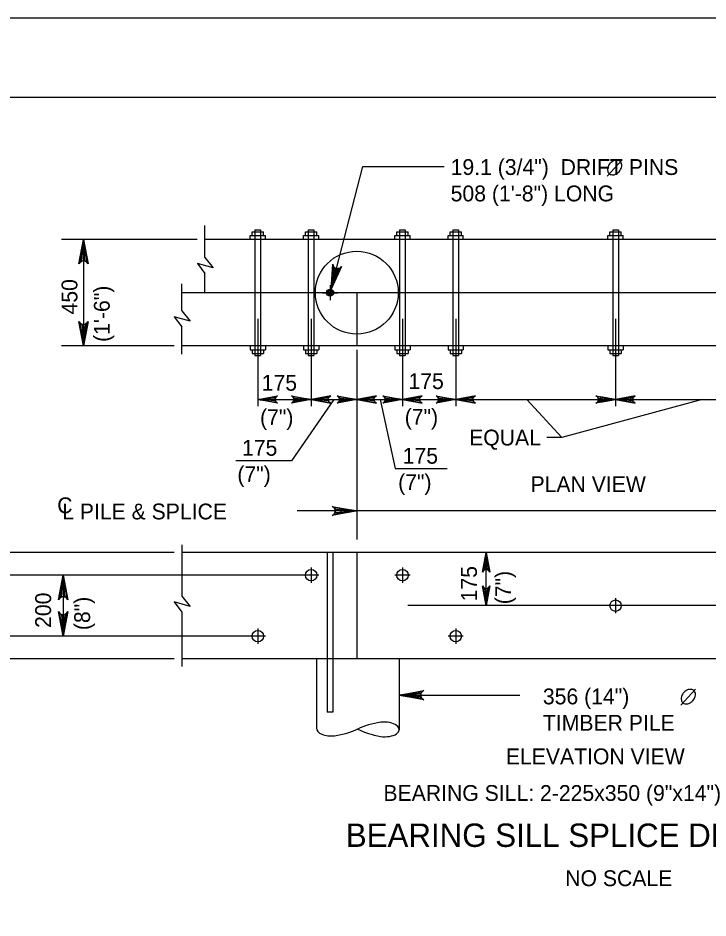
# Model space of a CAD drawing. Extents: x 635440 to 640306, y 296653 to 298484.
# Drawn here: x 638999.2 to 639129.9, y 298265 to 298435.5 of the extents above; entities that cross this region are included whole.
import ezdxf

# ---------------------------------------------------------------- set-up
doc = ezdxf.new("R2010")
doc.units = 0
for name, color, linetype in [('2', 7, 'Continuous'), ('4', 7, 'Continuous'), ('5', 7, 'Continuous'), ('52', 7, 'Continuous'), ('PLT-BNDY', 7, 'Continuous')]:
    doc.layers.add(name, color=color, linetype=linetype)

msp = doc.modelspace()

# ---------------------------------------------------------------- linework, layer by layer
at = {"layer": '2'}
msp.add_line((638475.46, 298420.46), (639261.46, 298420.46), dxfattribs=at)
at = {"layer": '4'}
for p, q in [((639034.58, 298390.09), (639034.58, 298396.19)), ((639044.09, 298395.34), (639045.17, 298395.34)), ((639044.09, 298395.34), (639044.09, 298371.55)), ((639045.17, 298395.34), (639045.17, 298371.55)), ((639054.19, 298395.34), (639055.27, 298395.34)), ((639054.19, 298395.34), (639054.19, 298371.55)), ((639055.27, 298395.34), (639055.27, 298371.55)), ((639071.49, 298395.34), (639072.57, 298395.34)), ((639071.49, 298395.34), (639071.49, 298371.55)), ((639072.57, 298395.34), (639072.57, 298371.55)), ((639081.58, 298395.34), (639082.66, 298395.34)), ((639081.58, 298395.34), (639081.58, 298371.55)), ((639082.66, 298395.34), (639082.66, 298371.55)), ((639111.86, 298395.34), (639112.94, 298395.34)), ((639111.86, 298395.34), (639111.86, 298371.55)), ((639112.94, 298395.34), (639112.94, 298371.55)), ((639190.23, 298393.53), (639034.58, 298393.53)), ((639043.19, 298393.53), (639043.19, 298394.25)), ((639043.19, 298394.25), (639046.08, 298394.25)), ((639043.55, 298394.25), (639043.55, 298394.98)), ((639043.55, 298394.98), (639045.72, 298394.98)), ((639045.72, 298394.25), (639045.72, 298394.98)), ((639046.08, 298393.53), (639046.08, 298394.25)), ((639053.29, 298393.53), (639053.29, 298394.25)), ((639053.29, 298394.25), (639056.17, 298394.25)), ((639053.65, 298394.25), (639053.65, 298394.98)), ((639053.65, 298394.98), (639055.81, 298394.98)), ((639055.81, 298394.25), (639055.81, 298394.98)), ((639056.17, 298393.53), (639056.17, 298394.25)), ((639070.59, 298393.53), (639070.59, 298394.25)), ((639070.59, 298394.25), (639073.47, 298394.25)), ((639070.95, 298394.25), (639070.95, 298394.98)), ((639070.95, 298394.98), (639073.11, 298394.98)), ((639073.11, 298394.25), (639073.11, 298394.98)), ((639073.47, 298393.53), (639073.47, 298394.25)), ((639080.68, 298394.25), (639083.56, 298394.25)), ((639080.68, 298393.53), (639080.68, 298394.25)), ((639081.04, 298394.98), (639083.2, 298394.98)), ((639081.04, 298394.25), (639081.04, 298394.98)), ((639083.2, 298394.25), (639083.2, 298394.98)), ((639083.56, 298393.53), (639083.56, 298394.25)), ((639110.96, 298393.53), (639110.96, 298394.25)), ((639110.96, 298394.25), (639113.84, 298394.25)), ((639111.32, 298394.25), (639111.32, 298394.98)), ((639111.32, 298394.98), (639113.48, 298394.98)), ((639113.48, 298394.25), (639113.48, 298394.98)), ((639113.84, 298393.53), (639113.84, 298394.25)), ((639034.58, 298390.09), (639036.16, 298388.14)), ((639036.16, 298388.14), (639033.18, 298388.98)), ((639033.18, 298388.98), (639034.58, 298387.07)), ((639034.58, 298383.44), (639034.58, 298387.07)), ((639030.22, 298380), (639030.22, 298385.12)), ((639194.59, 298383.44), (639030.22, 298383.44)), ((639056.89, 298383.44), (639059.77, 298383.44)), ((639058.33, 298384.88), (639058.33, 298382)), ((639063.38, 298383.44), (639063.38, 298373.35)), ((639030.22, 298380), (639031.8, 298378.05)), ((639028.82, 298378.89), (639030.22, 298376.98)), ((639031.8, 298378.05), (639028.82, 298378.89)), ((639030.22, 298371.77), (639030.22, 298376.98)), ((639194.59, 298373.35), (639030.22, 298373.35)), ((639043.19, 298373.35), (639043.19, 298372.63)), ((639046.08, 298373.35), (639046.08, 298372.63)), ((639053.29, 298373.35), (639053.29, 298372.63)), ((639056.17, 298373.35), (639056.17, 298372.63)), ((639070.59, 298373.35), (639070.59, 298372.63)), ((639073.47, 298373.35), (639073.47, 298372.63)), ((639080.68, 298373.35), (639080.68, 298372.63)), ((639083.56, 298373.35), (639083.56, 298372.63)), ((639110.96, 298373.35), (639110.96, 298372.63)), ((639113.84, 298373.35), (639113.84, 298372.63)), ((639043.19, 298372.63), (639046.08, 298372.63)), ((639043.55, 298372.63), (639043.55, 298371.91)), ((639043.55, 298371.91), (639045.72, 298371.91)), ((639044.09, 298371.55), (639045.17, 298371.55)), ((639045.72, 298372.63), (639045.72, 298371.91)), ((639053.29, 298372.63), (639056.17, 298372.63)), ((639053.65, 298372.63), (639053.65, 298371.91)), ((639053.65, 298371.91), (639055.81, 298371.91)), ((639054.19, 298371.55), (639055.27, 298371.55)), ((639055.81, 298372.63), (639055.81, 298371.91)), ((639070.59, 298372.63), (639073.47, 298372.63)), ((639070.95, 298372.63), (639070.95, 298371.91)), ((639070.95, 298371.91), (639073.11, 298371.91)), ((639071.49, 298371.55), (639072.57, 298371.55)), ((639073.11, 298372.63), (639073.11, 298371.91)), ((639080.68, 298372.63), (639083.56, 298372.63)), ((639081.04, 298372.63), (639081.04, 298371.91)), ((639081.04, 298371.91), (639083.2, 298371.91)), ((639081.58, 298371.55), (639082.66, 298371.55)), ((639083.2, 298372.63), (639083.2, 298371.91)), ((639110.96, 298372.63), (639113.84, 298372.63)), ((639111.32, 298372.63), (639111.32, 298371.91)), ((639111.32, 298371.91), (639113.48, 298371.91)), ((639111.86, 298371.55), (639112.94, 298371.55)), ((639113.48, 298372.63), (639113.48, 298371.91)), ((639030.22, 298335.7), (639030.22, 298325.98)), ((639194.59, 298334.26), (639030.22, 298334.26)), ((639057.79, 298334.26), (639057.79, 298303.98)), ((639058.87, 298334.26), (639058.87, 298303.98)), ((639063.38, 298334.26), (639063.38, 298314.08)), ((639054.73, 298331.38), (639054.73, 298328.5)), ((639072.03, 298331.38), (639072.03, 298328.5)), ((639073.47, 298329.94), (639070.59, 298329.94)), ((639030.22, 298325.98), (639031.8, 298324.03)), ((639112.4, 298325.61), (639112.4, 298322.73)), ((639028.82, 298324.88), (639030.22, 298322.96)), ((639031.8, 298324.03), (639028.82, 298324.88)), ((639030.22, 298322.96), (639030.22, 298312.63)), ((639044.64, 298319.84), (639044.64, 298316.96)), ((639082.12, 298319.84), (639082.12, 298316.96)), ((639083.56, 298318.4), (639080.68, 298318.4)), ((639194.59, 298314.08), (639030.22, 298314.08)), ((639055.72, 298314.08), (639055.72, 298300.94)), ((639071.41, 298314.08), (639071.41, 298300.68)), ((639058.87, 298303.98), (639057.79, 298303.98))]:
    msp.add_line(p, q, dxfattribs=at)
for centre, radius in [((639063.38, 298383.44), 7.85), ((639054.73, 298329.94), 1.08), ((639072.03, 298329.94), 1.08), ((639112.4, 298324.17), 1.08), ((639044.63, 298318.4), 1.08), ((639082.12, 298318.4), 1.08)]:
    msp.add_circle(centre, radius, dxfattribs=at)
for centre, major_axis, start_param, end_param in [((639071.34, 298296.76), (11.09, -0.18), 1.89032, 2.356194), ((639068.63, 298300.73), (2.78, -0.05), 4.455588, 8.110783), ((639058.5, 298300.89), (-2.78, 0.05), 0, 1.827597), ((639055.78, 298304.86), (-11.09, 0.18), 1.89032, 2.356194), ((639071.47, 298304.6), (11.09, -0.18), 3.926991, 4.392865)]:
    msp.add_ellipse(centre, major_axis=major_axis, ratio=0.5, start_param=start_param, end_param=end_param, dxfattribs=at)
at = {"layer": '5'}
for p, q in [((639110.78, 298405.5), (639113.58, 298408.56)), ((639033.14, 298393.53), (639007.48, 298393.53)), ((639011.63, 298393.53), (639011.63, 298373.35)), ((639044.64, 298378.51), (639044.64, 298361.97)), ((639054.73, 298378.51), (639054.73, 298361.97)), ((639072.03, 298378.51), (639072.03, 298361.97)), ((639082.12, 298378.51), (639082.12, 298361.97)), ((639112.4, 298378.51), (639112.4, 298361.97)), ((639028.77, 298373.35), (639007.48, 298373.35)), ((639063.38, 298372.63), (639063.38, 298336.71)), ((639044.64, 298363.21), (639112.4, 298363.21)), ((639095.56, 298363.21), (639102.2, 298356)), ((639128.82, 298363.21), (639102.2, 298356)), ((639112.4, 298363.21), (639180.17, 298363.21)), ((639102.2, 298356), (639099.36, 298356)), ((639161.42, 298342.1), (639052.08, 298342.1)), ((639028.77, 298334.26), (638989.29, 298334.26)), ((639087.89, 298324.17), (639087.89, 298334.26)), ((639056.17, 298329.94), (638989.37, 298329.94)), ((639007.76, 298329.94), (639007.76, 298318.4)), ((639151.3, 298324.17), (639073.07, 298324.17)), ((639046.08, 298318.4), (638989.37, 298318.4)), ((639028.77, 298314.08), (638989.29, 298314.08)), ((639124.75, 298305.3), (639127.55, 298308.37))]:
    msp.add_line(p, q, dxfattribs=at)
for points in [[(639058.5, 298384.08), (639064.53, 298407.35), (639079.93, 298407.35)], [(639011.63, 298393.53), (639012.51, 298388.87), (639012.26, 298389.23), (639011.95, 298389.42), (639011.63, 298389.47), (639011.32, 298389.42), (639011.01, 298389.23), (639010.76, 298388.87), (639011.63, 298393.53), (639011.01, 298389.23), (639011.32, 298389.42), (639011.63, 298393.53), (639011.63, 298389.47), (639011.95, 298389.42), (639011.63, 298393.53), (639012.26, 298389.23)], [(639058.5, 298384.08), (639058.82, 298388.82), (639058.9, 298388.61), (639058.97, 298388.41), (639059.1, 298388.28), (639059.23, 298388.15), (639059.37, 298388.08), (639059.52, 298388.02), (639059.67, 298388), (639059.83, 298387.99), (639060.01, 298388.04), (639060.18, 298388.09), (639060.35, 298388.23), (639060.51, 298388.38), (639058.5, 298384.08), (639060.35, 298388.23), (639060.18, 298388.09), (639058.5, 298384.08), (639060.01, 298388.04), (639059.83, 298387.99), (639058.5, 298384.08), (639059.67, 298388), (639059.52, 298388.02), (639058.5, 298384.08), (639059.37, 298388.08), (639059.23, 298388.15), (639058.5, 298384.08), (639059.1, 298388.28), (639058.97, 298388.41), (639058.5, 298384.08), (639058.9, 298388.61)], [(639011.63, 298373.35), (639010.76, 298378.01), (639011.01, 298377.65), (639011.32, 298377.46), (639011.63, 298377.41), (639011.95, 298377.46), (639012.26, 298377.65), (639012.51, 298378.01), (639011.63, 298373.35), (639012.26, 298377.65), (639011.95, 298377.46), (639011.63, 298373.35), (639011.63, 298377.41), (639011.32, 298377.46), (639011.63, 298373.35), (639011.01, 298377.65)], [(639044.64, 298363.21), (639048.36, 298363.91), (639048.08, 298363.71), (639047.93, 298363.46), (639047.89, 298363.21), (639047.93, 298362.96), (639048.08, 298362.71), (639048.36, 298362.51), (639044.64, 298363.21), (639048.08, 298362.71), (639047.93, 298362.96), (639044.64, 298363.21), (639047.89, 298363.21), (639047.93, 298363.46), (639044.64, 298363.21), (639048.08, 298363.71)], [(639054.73, 298363.21), (639051, 298362.51), (639051.29, 298362.71), (639051.43, 298362.96), (639051.48, 298363.21), (639051.43, 298363.46), (639051.29, 298363.71), (639051, 298363.91), (639054.73, 298363.21), (639051.29, 298363.71), (639051.43, 298363.46), (639054.73, 298363.21), (639051.48, 298363.21), (639051.43, 298362.96), (639054.73, 298363.21), (639051.29, 298362.71)], [(639054.73, 298363.21), (639058.46, 298362.51), (639058.17, 298362.71), (639058.02, 298362.96), (639057.98, 298363.21), (639058.02, 298363.46), (639058.17, 298363.71), (639058.46, 298363.91), (639054.73, 298363.21), (639058.17, 298363.71), (639058.02, 298363.46), (639054.73, 298363.21), (639057.98, 298363.21), (639058.02, 298362.96), (639054.73, 298363.21), (639058.17, 298362.71)], [(639063.38, 298363.21), (639059.65, 298362.51), (639059.94, 298362.71), (639060.08, 298362.96), (639060.13, 298363.21), (639060.08, 298363.46), (639059.94, 298363.71), (639059.65, 298363.91), (639063.38, 298363.21), (639059.94, 298363.71), (639060.08, 298363.46), (639063.38, 298363.21), (639060.13, 298363.21), (639060.08, 298362.96), (639063.38, 298363.21), (639059.94, 298362.71)], [(639063.38, 298363.21), (639067.11, 298362.51), (639066.82, 298362.71), (639066.67, 298362.96), (639066.63, 298363.21), (639066.67, 298363.46), (639066.82, 298363.71), (639067.11, 298363.91), (639063.38, 298363.21), (639066.82, 298363.71), (639066.67, 298363.46), (639063.38, 298363.21), (639066.63, 298363.21), (639066.67, 298362.96), (639063.38, 298363.21), (639066.82, 298362.71)], [(639072.03, 298363.21), (639068.3, 298362.51), (639068.59, 298362.71), (639068.74, 298362.96), (639068.78, 298363.21), (639068.74, 298363.46), (639068.59, 298363.71), (639068.3, 298363.91), (639072.03, 298363.21), (639068.59, 298363.71), (639068.74, 298363.46), (639072.03, 298363.21), (639068.78, 298363.21), (639068.74, 298362.96), (639072.03, 298363.21), (639068.59, 298362.71)], [(639072.03, 298363.21), (639075.76, 298362.51), (639075.47, 298362.71), (639075.32, 298362.96), (639075.28, 298363.21), (639075.32, 298363.46), (639075.47, 298363.71), (639075.76, 298363.91), (639072.03, 298363.21), (639075.47, 298363.71), (639075.32, 298363.46), (639072.03, 298363.21), (639075.28, 298363.21), (639075.32, 298362.96), (639072.03, 298363.21), (639075.47, 298362.71)], [(639082.12, 298363.21), (639078.39, 298362.51), (639078.68, 298362.71), (639078.83, 298362.96), (639078.87, 298363.21), (639078.83, 298363.46), (639078.68, 298363.71), (639078.39, 298363.91), (639082.12, 298363.21), (639078.68, 298363.71), (639078.83, 298363.46), (639082.12, 298363.21), (639078.87, 298363.21), (639078.83, 298362.96), (639082.12, 298363.21), (639078.68, 298362.71)], [(639082.12, 298363.21), (639085.85, 298362.51), (639085.56, 298362.71), (639085.42, 298362.96), (639085.37, 298363.21), (639085.42, 298363.46), (639085.56, 298363.71), (639085.85, 298363.91), (639082.12, 298363.21), (639085.56, 298363.71), (639085.42, 298363.46), (639082.12, 298363.21), (639085.37, 298363.21), (639085.42, 298362.96), (639082.12, 298363.21), (639085.56, 298362.71)], [(639112.4, 298363.21), (639108.67, 298362.51), (639108.96, 298362.71), (639109.11, 298362.96), (639109.15, 298363.21), (639109.11, 298363.46), (639108.96, 298363.71), (639108.67, 298363.91), (639112.4, 298363.21), (639108.96, 298363.71), (639109.11, 298363.46), (639112.4, 298363.21), (639109.15, 298363.21), (639109.11, 298362.96), (639112.4, 298363.21), (639108.96, 298362.71)], [(639112.4, 298363.21), (639116.13, 298362.51), (639115.84, 298362.71), (639115.69, 298362.96), (639115.65, 298363.21), (639115.69, 298363.46), (639115.84, 298363.71), (639116.13, 298363.91), (639112.4, 298363.21), (639115.84, 298363.71), (639115.69, 298363.46), (639112.4, 298363.21), (639115.65, 298363.21), (639115.69, 298362.96), (639112.4, 298363.21), (639115.84, 298362.71)], [(639063.38, 298342.1), (639058.72, 298341.22), (639059.08, 298341.47), (639059.26, 298341.78), (639059.31, 298342.1), (639059.26, 298342.41), (639059.08, 298342.72), (639058.72, 298342.97), (639063.38, 298342.1), (639059.08, 298342.72), (639059.26, 298342.41), (639063.38, 298342.1), (639059.31, 298342.1), (639059.26, 298341.78), (639063.38, 298342.1), (639059.08, 298341.47)], [(639087.89, 298334.26), (639088.59, 298330.53), (639088.39, 298330.82), (639088.14, 298330.97), (639087.89, 298331.01), (639087.63, 298330.97), (639087.38, 298330.82), (639087.18, 298330.53), (639087.89, 298334.26), (639087.38, 298330.82), (639087.63, 298330.97), (639087.89, 298334.26), (639087.89, 298331.01), (639088.14, 298330.97), (639087.89, 298334.26), (639088.39, 298330.82)], [(639007.76, 298329.94), (639008.64, 298325.28), (639008.39, 298325.63), (639008.08, 298325.82), (639007.76, 298325.87), (639007.45, 298325.82), (639007.14, 298325.63), (639006.89, 298325.28), (639007.76, 298329.94), (639007.14, 298325.63), (639007.45, 298325.82), (639007.76, 298329.94), (639007.76, 298325.87), (639008.08, 298325.82), (639007.76, 298329.94), (639008.39, 298325.63)], [(639087.89, 298324.17), (639087.18, 298327.9), (639087.38, 298327.61), (639087.63, 298327.46), (639087.89, 298327.42), (639088.14, 298327.46), (639088.39, 298327.61), (639088.59, 298327.9), (639087.89, 298324.17), (639088.39, 298327.61), (639088.14, 298327.46), (639087.89, 298324.17), (639087.89, 298327.42), (639087.63, 298327.46), (639087.89, 298324.17), (639087.38, 298327.61)], [(639007.76, 298318.4), (639006.89, 298323.06), (639007.14, 298322.7), (639007.45, 298322.52), (639007.76, 298322.46), (639008.08, 298322.52), (639008.39, 298322.7), (639008.64, 298323.06), (639007.76, 298318.4), (639008.39, 298322.7), (639008.08, 298322.52), (639007.76, 298318.4), (639007.76, 298322.46), (639007.45, 298322.52), (639007.76, 298318.4), (639007.14, 298322.7)], [(639071.4, 298307.2), (639076.06, 298308.07), (639075.88, 298307.95), (639075.71, 298307.83), (639075.61, 298307.67), (639075.52, 298307.51), (639075.49, 298307.36), (639075.47, 298307.2), (639075.49, 298307.04), (639075.52, 298306.89), (639075.61, 298306.73), (639075.71, 298306.58), (639075.88, 298306.45), (639076.06, 298306.33), (639071.4, 298307.2), (639075.88, 298306.45), (639075.71, 298306.58), (639071.4, 298307.2), (639075.61, 298306.73), (639075.52, 298306.89), (639071.4, 298307.2), (639075.49, 298307.04), (639075.47, 298307.2), (639071.4, 298307.2), (639075.49, 298307.36), (639075.52, 298307.51), (639071.4, 298307.2), (639075.61, 298307.67), (639075.71, 298307.83), (639071.4, 298307.2), (639075.88, 298307.95)], [(639071.4, 298307.2), (639094.29, 298307.2)]]:
    msp.add_lwpolyline(points, dxfattribs=at)
for points in [[(639011.17, 298390.76), (639012.1, 298390.76), (639011.63, 298393.53)], [(639011.17, 298376.12), (639012.1, 298376.12), (639011.63, 298373.35)], [(639109.52, 298363.69), (639109.52, 298362.73), (639112.4, 298363.21)], [(639115.28, 298362.73), (639115.28, 298363.69), (639112.4, 298363.21)], [(639060.37, 298342.58), (639060.37, 298341.61), (639063.26, 298342.1)]]:
    msp.add_lwpolyline(points, close=True, dxfattribs=at)
for radius in [0.667, 0.5, 0.333, 0.167]:
    msp.add_circle((639058.33, 298383.44), radius, dxfattribs=at)
for points in [[(639113.29, 298408.26), (639113.07, 298408.43), (639112.85, 298408.49), (639112.58, 298408.52), (639112.42, 298408.52), (639112.15, 298408.45), (639111.91, 298408.34), (639111.73, 298408.24), (639111.4, 298407.98), (639111.14, 298407.64), (639110.99, 298407.32), (639110.9, 298407.03), (639110.87, 298406.77), (639110.9, 298406.53), (639111.01, 298406.21), (639111.13, 298406.03), (639111.37, 298405.85), (639111.73, 298405.77), (639112.14, 298405.78), (639112.67, 298406.02), (639113.05, 298406.34), (639113.33, 298406.74), (639113.52, 298407.16), (639113.58, 298407.62), (639113.5, 298407.91), (639113.3, 298408.26)], [(639127.26, 298308.07), (639127.04, 298308.24), (639126.82, 298308.3), (639126.54, 298308.32), (639126.39, 298308.32), (639126.12, 298308.26), (639125.87, 298308.15), (639125.7, 298308.05), (639125.37, 298307.78), (639125.11, 298307.45), (639124.95, 298307.13), (639124.86, 298306.84), (639124.83, 298306.57), (639124.86, 298306.34), (639124.97, 298306.01), (639125.09, 298305.84), (639125.33, 298305.66), (639125.7, 298305.57), (639126.11, 298305.58), (639126.63, 298305.82), (639127.01, 298306.15), (639127.3, 298306.55), (639127.49, 298306.96), (639127.55, 298307.42), (639127.47, 298307.72), (639127.27, 298308.07)]]:
    msp.add_spline(points, degree=3, dxfattribs=at)
at = {"layer": '52'}
for points in [[(639059.04, 298363.21), (639051, 298351.61), (639040.5, 298351.61)], [(639067.8, 298363.21), (639070.62, 298350.17), (639080.52, 298350.17)]]:
    msp.add_lwpolyline(points, dxfattribs=at)
at = {"layer": 'PLT-BNDY'}
msp.add_lwpolyline([(638435.46, 298435.46), (639276.46, 298435.46), (639276.46, 297841.46), (638435.46, 297841.46)], close=True, dxfattribs=at)

# ---------------------------------------------------------------- texts
at = {"layer": '5'}
for s, height, p in [('19.1 (3/4")  DRIFT PINS', 3.0001, (639081.16, 298405.73)), ('508 (1\'-8") LONG', 3.0001, (639081.16, 298400.73)), ('175', 3, (639045.37, 298364.87)), ('175', 3, (639073.17, 298365.19)), ('(7")', 3, (639045.05, 298358.35)), ('(7")', 3, (639072.46, 298358.43)), ('EQUAL', 3, (639084.66, 298354.5)), ('175', 3, (639041.64, 298352.56)), ('175', 3, (639072.08, 298351.05)), ('(7")', 3, (639040.76, 298347.56)), ('(7")', 3, (639071.21, 298346.05)), ('PLAN VIEW', 3, (639096.29, 298345.68)), ('C', 3, (639006.64, 298341.67)), ('L PILE & SPLICE', 3.0001, (639007.57, 298340.5)), ('356 (14")', 3, (639098.63, 298305.48)), ('TIMBER PILE', 3.0001, (639098.63, 298300.48)), ('ELEVATION VIEW', 3.0001, (639091.61, 298294.12)), ('BEARING SILL: 2-225x350 (9"x14")', 3.0001, (639068.43, 298287.19)), ('BEARING SILL SPLICE DETAILS', 4.4294, (639061.3, 298278.48)), ('NO SCALE', 3, (639102.86, 298271.05))]:
    msp.add_text(s, height=height, dxfattribs=at).set_placement(p)
for s, p in [('450', (639010.46, 298379.31)), ('(1\'-6")', (639016.58, 298374.11)), ('175', (639086.14, 298324.98)), ('(7")', (639092.61, 298324.43)), ('200', (639005.47, 298319.95)), ('(8")', (639012.86, 298319.53))]:
    msp.add_text(s, height=3, rotation=90, dxfattribs=at).set_placement(p)

doc.saveas('drawing.dxf')
